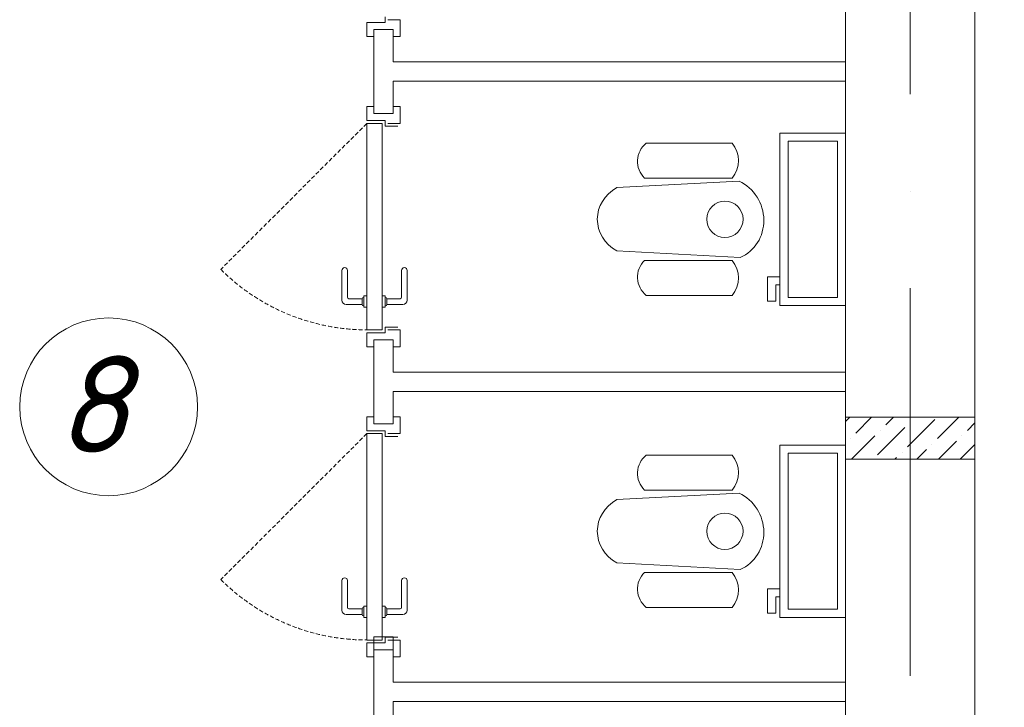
# Model space of a CAD drawing. Header units: millimetres. Extents: x 1114507 to 93926427, y 174473 to 817039.
# Tile 344 of 483: x 1782029 to 1785076, y 779327 to 781456. Entities that reach past the tile are written whole.
import ezdxf

# ---------------------------------------------------------------- set-up
doc = ezdxf.new("R2010")
doc.units = ezdxf.units.MM
doc.linetypes.add('ACAD_ISO10W100', pattern=[18, 12, -3, 0, -3])
doc.linetypes.add('Beruniy Xref$0$DASHED', pattern=[19.05, 12.7, -6.35])
for name, color, linetype, lineweight in [('expl', 234, 'Continuous', 13), ('размеры', 12, 'Continuous', 15), ('Сантехника', 150, 'Continuous', 13)]:
    doc.layers.add(name, color=color, linetype=linetype, lineweight=lineweight)
doc.layers.add('АСО-стены кирпич 380 мм', color=7, linetype='Continuous', lineweight=35, true_color=0x745739)
doc.styles.get("Standard").update_dxf_attribs({"font": 'isocpeui.ttf'})
doc.dimstyles.new('Санжар', dxfattribs={"dimtxt": 240, "dimasz": 200, "dimexe": 200, "dimexo": 200, "dimgap": 50, "dimtad": 1, "dimdec": 0, "dimtxsty": 'Standard', "dimblk": 'OBLIQUE', "dimcen": 2.5, "dimdle": 200, "dimclrd": 152, "dimclre": 152, "dimclrt": 152, "dimadec": 0, "dimazin": 0, "dimtfac": 1, "dimtdec": 0, "dimtmove": 0, "dimatfit": 3, "dimldrblk": 'OBLIQUE', "dimfxl": 0, "dimlwd": 0, "dimlwe": 0, "dimarcsym": 0})

# ---------------------------------------------------------------- blocks, each defined once
blk = doc.blocks.new('blokqav3mak')
at = {"color": 1, "linetype": 'ACAD_ISO10W100', "lineweight": 0, "ltscale": 100}
blk.add_line((1603166.4, 782425.1), (1603166.4, 766825.1), dxfattribs=at)
at = {"lineweight": 0, "ltscale": 100}
for p, q in [((1602966.4, 776325.1), (1602966.4, 782225.1)), ((1603366.4, 776325.1), (1603366.4, 782225.1))]:
    blk.add_line(p, q, dxfattribs=at)
at = {"color": 0, "lineweight": 0}
for p, q in [((1601541.4, 781447), (1601541.4, 781464.5)), ((1601484.5, 781403.2), (1601484.5, 781447)), ((1601484.5, 781447), (1601541.4, 781447)), ((1601550.1, 781455.7), (1601588.2, 781455.7)), ((1601588.2, 781455.7), (1601588.2, 781403.2)), ((1601506.4, 781403.2), (1601484.5, 781403.2)), ((1601506.4, 781425.1), (1601566.4, 781425.1)), ((1601588.2, 781403.2), (1601566.4, 781403.2)), ((1601506.4, 781187), (1601484.5, 781187)), ((1601484.5, 781187), (1601484.5, 781143.2)), ((1601588.2, 781187), (1601566.4, 781187)), ((1601588.2, 781134.5), (1601588.2, 781187)), ((1601506.4, 781165.1), (1601566.4, 781165.1)), ((1601484.5, 781143.2), (1601541.4, 781143.2)), ((1601532.6, 781134.5), (1601484.5, 781134.5)), ((1601484.5, 781134.5), (1601484.5, 780495.7)), ((1601532.6, 780495.7), (1601532.6, 781134.5)), ((1601541.4, 781143.2), (1601541.4, 781125.7)), ((1601541.4, 781125.7), (1601580.7, 781125.7)), ((1601550.1, 781134.5), (1601588.2, 781134.5)), ((1601407.5, 780587.6), (1601407.5, 780679.5)), ((1601425, 780679.5), (1601425, 780596.4)), ((1601592.1, 780679.5), (1601592.1, 780596.4)), ((1601609.6, 780587.6), (1601609.6, 780679.5)), ((1601429.4, 780592), (1601470.5, 780592)), ((1601470.5, 780574.5), (1601470.5, 780592)), ((1601474.9, 780596.4), (1601475.7, 780596.4)), ((1601484.5, 780600.7), (1601475.7, 780600.7)), ((1601475.7, 780600.7), (1601475.7, 780565.7)), ((1601484.5, 780565.7), (1601484.5, 780600.7)), ((1601532.6, 780600.7), (1601541.4, 780600.7)), ((1601541.4, 780600.7), (1601541.4, 780565.7)), ((1601542.2, 780596.4), (1601541.4, 780596.4)), ((1601587.7, 780592), (1601546.6, 780592)), ((1601546.6, 780574.5), (1601546.6, 780592)), ((1601470.5, 780574.5), (1601420.6, 780574.5)), ((1601475.7, 780570.1), (1601474.9, 780570.1)), ((1601475.7, 780565.7), (1601484.5, 780565.7)), ((1601541.4, 780565.7), (1601532.6, 780565.7)), ((1601541.4, 780570.1), (1601542.2, 780570.1)), ((1601546.6, 780574.5), (1601596.4, 780574.5)), ((1601484.5, 780495.7), (1601532.6, 780495.7)), ((1601484.5, 780443.2), (1601484.5, 780487)), ((1601484.5, 780487), (1601541.4, 780487)), ((1601541.4, 780487), (1601541.4, 780504.5)), ((1601541.4, 780504.5), (1601580.7, 780504.5)), ((1601550.1, 780495.7), (1601588.2, 780495.7)), ((1601588.2, 780495.7), (1601588.2, 780443.2)), ((1601506.4, 780465.1), (1601566.4, 780465.1)), ((1601506.4, 780443.2), (1601484.5, 780443.2)), ((1601588.2, 780443.2), (1601566.4, 780443.2)), ((1601506.4, 780227), (1601484.5, 780227)), ((1601484.5, 780227), (1601484.5, 780183.2)), ((1601588.2, 780227), (1601566.4, 780227)), ((1601588.2, 780174.5), (1601588.2, 780227)), ((1601484.5, 780183.2), (1601541.4, 780183.2)), ((1601506.4, 780205.1), (1601566.4, 780205.1)), ((1601541.4, 780183.2), (1601541.4, 780165.7)), ((1601532.6, 780174.5), (1601484.5, 780174.5)), ((1601484.5, 780174.5), (1601484.5, 779535.7)), ((1601532.6, 779535.7), (1601532.6, 780174.5)), ((1601541.4, 780165.7), (1601580.7, 780165.7)), ((1601550.1, 780174.5), (1601588.2, 780174.5)), ((1601407.5, 779627.6), (1601407.5, 779719.5)), ((1601425, 779719.5), (1601425, 779636.4)), ((1601592.1, 779719.5), (1601592.1, 779636.4)), ((1601609.6, 779627.6), (1601609.6, 779719.5)), ((1601429.4, 779632), (1601470.5, 779632)), ((1601470.5, 779614.5), (1601470.5, 779632)), ((1601474.9, 779636.4), (1601475.7, 779636.4)), ((1601484.5, 779640.7), (1601475.7, 779640.7)), ((1601475.7, 779640.7), (1601475.7, 779605.7)), ((1601484.5, 779605.7), (1601484.5, 779640.7)), ((1601532.6, 779640.7), (1601541.4, 779640.7)), ((1601541.4, 779640.7), (1601541.4, 779605.7)), ((1601542.2, 779636.4), (1601541.4, 779636.4)), ((1601587.7, 779632), (1601546.6, 779632)), ((1601546.6, 779614.5), (1601546.6, 779632)), ((1601470.5, 779614.5), (1601420.6, 779614.5)), ((1601475.7, 779610.1), (1601474.9, 779610.1)), ((1601475.7, 779605.7), (1601484.5, 779605.7)), ((1601541.4, 779605.7), (1601532.6, 779605.7)), ((1601541.4, 779610.1), (1601542.2, 779610.1)), ((1601546.6, 779614.5), (1601596.4, 779614.5)), ((1601541.4, 779527), (1601541.4, 779544.5)), ((1601541.4, 779544.5), (1601580.7, 779544.5)), ((1601484.5, 779535.7), (1601532.6, 779535.7)), ((1601484.5, 779483.2), (1601484.5, 779527)), ((1601484.5, 779527), (1601541.4, 779527)), ((1601550.1, 779535.7), (1601588.2, 779535.7)), ((1601588.2, 779535.7), (1601588.2, 779483.2)), ((1601506.4, 779483.2), (1601484.5, 779483.2)), ((1601506.4, 779505.1), (1601566.4, 779505.1)), ((1601588.2, 779483.2), (1601566.4, 779483.2))]:
    blk.add_line(p, q, dxfattribs=at)
at = {"color": 0, "linetype": 'Beruniy Xref$0$DASHED', "lineweight": 0}
for p, q in [((1601484.5, 781134.5), (1601032.8, 780682.8)), ((1601484.5, 780174.5), (1601032.8, 779722.8))]:
    blk.add_line(p, q, dxfattribs=at)
at = {"linetype": 'Continuous', "lineweight": 0, "ltscale": 100}
for p, q in [((1602966.4, 780211.9, 0), (1602979.5, 780225.1, 0)), ((1602997.9, 780176.1, 0), (1603046.9, 780225.1, 0)), ((1603090.5, 780201.4, 0), (1603114.2, 780225.1, 0)), ((1603157.8, 780134, 0), (1603242, 780218.2, 0)), ((1603166.3, 780209.8, 0), (1603166.3, 780209.8, 0)), ((1603250.5, 780159.3, 0), (1603316.3, 780225.1, 0)), ((1603065.2, 780108.8, 0), (1603149.4, 780193, 0)), ((1603073.7, 780184.5, 0), (1603073.7, 780184.5, 0)), ((1603343.1, 780184.5, 0), (1603366.4, 780207.8, 0)), ((1602981, 780159.3, 0), (1602981, 780159.3, 0)), ((1602984.2, 780095.1, 0), (1603056.8, 780167.7, 0)), ((1603253.6, 780095.1, 0), (1603309.4, 780150.9, 0)), ((1603326.2, 780167.7, 0), (1603326.2, 780167.7, 0)), ((1603186.3, 780095.1, 0), (1603216.8, 780125.6, 0)), ((1603233.6, 780142.4, 0), (1603233.6, 780142.4, 0)), ((1603321, 780095.1, 0), (1603366.4, 780140.5, 0)), ((1603118.9, 780095.1, 0), (1603124.2, 780100.4, 0)), ((1603141, 780117.2, 0), (1603141, 780117.2, 0))]:
    blk.add_line(p, q, dxfattribs=at)
at = {"color": 0, "linetype": 'Beruniy Xref$0$DASHED', "lineweight": 0}
for centre in [(1601484.5, 781134.5), (1601484.5, 780174.5)]:
    blk.add_arc(centre, 638.7, 225, 270, dxfattribs=at)
at = {"color": 0, "lineweight": 0}
for centre, radius, start, end in [((1601416.3, 780679.5), 8.75, 360, 180), ((1601600.8, 780679.5), 8.75, 360, 180), ((1601420.6, 780587.6), 13.1, 180, 270), ((1601429.4, 780596.4), 4.37, 180, 270), ((1601474.9, 780592), 4.37, 90, 180), ((1601542.2, 780592), 4.37, 360, 90), ((1601587.7, 780596.4), 4.37, 270, 360), ((1601596.4, 780587.6), 13.1, 270, 360), ((1601474.9, 780574.5), 4.37, 180, 270), ((1601542.2, 780574.5), 4.37, 270, 360), ((1601416.3, 779719.5), 8.75, 360, 180), ((1601600.8, 779719.5), 8.75, 360, 180), ((1601429.4, 779636.4), 4.37, 180, 270), ((1601474.9, 779632), 4.37, 90, 180), ((1601542.2, 779632), 4.37, 360, 90), ((1601587.7, 779636.4), 4.37, 270, 360), ((1601420.6, 779627.6), 13.1, 180, 270), ((1601474.9, 779614.5), 4.37, 180, 270), ((1601542.2, 779614.5), 4.37, 270, 360), ((1601596.4, 779627.6), 13.1, 270, 360)]:
    blk.add_arc(centre, radius, start, end, dxfattribs=at)
at = {"layer": 'АСО-стены кирпич 380 мм', "color": 5, "lineweight": 0}
for p, q in [((1601506.4, 781165.1), (1601506.4, 781425.1)), ((1601506.4, 781425.1), (1601566.4, 781425.1)), ((1601566.4, 781425.1), (1601566.4, 781325.1)), ((1601566.4, 781325.1), (1602966.4, 781325.1)), ((1602966.4, 781325.1), (1602966.4, 781265.1)), ((1601566.4, 781265.1), (1601566.4, 781165.1)), ((1602966.4, 781265.1), (1601566.4, 781265.1)), ((1601566.4, 781165.1), (1601506.4, 781165.1)), ((1601506.4, 780205.1), (1601506.4, 780465.1)), ((1601506.4, 780465.1), (1601566.4, 780465.1)), ((1601566.4, 780465.1), (1601566.4, 780365.1)), ((1601566.4, 780365.1), (1602966.4, 780365.1)), ((1602966.4, 780365.1), (1602966.4, 780305.1)), ((1601566.4, 780305.1), (1601566.4, 780205.1)), ((1602966.4, 780305.1), (1601566.4, 780305.1)), ((1601566.4, 780205.1), (1601506.4, 780205.1)), ((1601506.4, 779245.1), (1601506.4, 779545.1)), ((1601506.4, 779545.1), (1601566.4, 779545.1)), ((1601566.4, 779545.1), (1601566.4, 779405.1)), ((1601566.4, 779405.1), (1602966.4, 779405.1)), ((1602966.4, 779405.1), (1602966.4, 779345.1)), ((1601566.4, 779345.1), (1601566.4, 779245.1)), ((1602966.4, 779345.1), (1601566.4, 779345.1))]:
    blk.add_line(p, q, dxfattribs=at)
at = {"layer": 'размеры', "lineweight": 0, "ltscale": 5}
for p, q in [((1602966.4, 780095.1), (1602966.4, 780225.1)), ((1602966.4, 780225.1), (1603366.4, 780225.1)), ((1603366.4, 780225.1), (1602966.4, 780225.1)), ((1602966.4, 780225.1), (1602966.4, 780095.1)), ((1603366.4, 780225.1), (1603366.4, 780095.1)), ((1603366.4, 780095.1), (1603366.4, 780225.1)), ((1603366.4, 780095.1), (1602966.4, 780095.1)), ((1602966.4, 780095.1), (1603366.4, 780095.1))]:
    blk.add_line(p, q, dxfattribs=at)
at = {"layer": 'Сантехника', "lineweight": 0}
for p, q in [((1602966.4, 781104.7), (1602763.2, 781104.7)), ((1602763.2, 781104.7), (1602763.2, 780571.3)), ((1602966.4, 780571.3), (1602966.4, 781104.7)), ((1602349.6, 781073.5), (1602614.9, 781073.5)), ((1602941.4, 781079.7), (1602788.2, 781079.7)), ((1602788.2, 781079.7), (1602788.2, 780596.3)), ((1602941.4, 780596.3), (1602941.4, 781079.7)), ((1602637, 780956.3), (1602258.2, 780936)), ((1602344.2, 780965.4), (1602614.9, 780965.4)), ((1602258.2, 780740), (1602639.9, 780719.5)), ((1602344.2, 780710.5), (1602614.9, 780710.5)), ((1602763.2, 780660.2), (1602725.1, 780660.2)), ((1602725.1, 780660.2), (1602725.1, 780584)), ((1602750.5, 780584), (1602750.5, 780634.8)), ((1602750.5, 780634.8), (1602763.2, 780634.8)), ((1602349.6, 780602.4), (1602614.9, 780602.4)), ((1602725.1, 780584), (1602750.5, 780584)), ((1602788.2, 780596.3), (1602941.4, 780596.3)), ((1602763.2, 780571.3), (1602966.4, 780571.3)), ((1602966.4, 780139.1), (1602763.2, 780139.1)), ((1602763.2, 780139.1), (1602763.2, 779605.7)), ((1602966.4, 779605.7), (1602966.4, 780139.1)), ((1602349.6, 780107.9), (1602614.9, 780107.9)), ((1602941.4, 780114.1), (1602788.2, 780114.1)), ((1602788.2, 780114.1), (1602788.2, 779630.7)), ((1602941.4, 779630.7), (1602941.4, 780114.1)), ((1602344.2, 779999.8), (1602614.9, 779999.8)), ((1602637, 779990.7), (1602258.2, 779970.4)), ((1602258.2, 779774.4), (1602639.9, 779753.9)), ((1602344.2, 779744.9), (1602614.9, 779744.9)), ((1602763.2, 779694.6), (1602725.1, 779694.6)), ((1602725.1, 779694.6), (1602725.1, 779618.4)), ((1602750.5, 779618.4), (1602750.5, 779669.2)), ((1602750.5, 779669.2), (1602763.2, 779669.2)), ((1602349.6, 779636.8), (1602614.9, 779636.8)), ((1602788.2, 779630.7), (1602941.4, 779630.7)), ((1602725.1, 779618.4), (1602750.5, 779618.4)), ((1602763.2, 779605.7), (1602966.4, 779605.7))]:
    blk.add_line(p, q, dxfattribs=at)
for centre in [(1602592.7, 780838), (1602592.7, 779872.4)]:
    blk.add_circle(centre, 56.3, dxfattribs=at)
for centre, radius, start, end in [((1602393.8, 781017.1), 71.6, 128.0827, 226.1727), ((1602553.1, 781019.5), 82.1, 318.785, 41.145), ((1602393.8, 780658.8), 71.6, 133.8273, 231.9173), ((1602553.1, 780656.4), 82.1, 318.855, 41.215), ((1602393.8, 780051.5), 71.6, 128.0827, 226.1727), ((1602553.1, 780053.9), 82.1, 318.785, 41.145), ((1602393.8, 779693.2), 71.6, 133.8273, 231.9173), ((1602553.1, 779690.8), 82.1, 318.855, 41.215)]:
    blk.add_arc(centre, radius, start, end, dxfattribs=at)
at = {"layer": 'Сантехника', "lineweight": 0, "extrusion": (0, 0, -1)}
for centre, major_axis, ratio, start_param, end_param in [((1602585.4, 780839.3), (70.6, -111.3), 0.957892, 4.142259, 6.427427), ((1602336, 780838), (138, 0), 0.859529, 2.169462, 4.113723), ((1602336, 779872.4), (138, 0), 0.859529, 2.169462, 4.113723), ((1602585.4, 779873.7), (70.6, -111.3), 0.957892, 4.142259, 6.427427)]:
    blk.add_ellipse(centre, major_axis=major_axis, ratio=ratio, start_param=start_param, end_param=end_param, dxfattribs=at)
blk = doc.blocks.new('_Oblique')
at = {"color": 0, "linetype": 'ByBlock', "lineweight": -2}
blk.add_line((-0.5, -0.5), (0.5, 0.5), dxfattribs=at)
blk = doc.blocks.new('*D1862')
at = {"color": 152, "linetype": 'Continuous', "lineweight": 0, "ltscale": 100, "transparency": 16777216}
for p, q in [((1785883.7, 782425.1), (1785883.7, 780825.1)), ((1785763.7, 782225.1), (1786083.7, 782225.1)), ((1785763.7, 781025.1), (1786083.7, 781025.1))]:
    blk.add_line(p, q, dxfattribs=at)
at = {"layer": 'Defpoints', "color": 0, "lineweight": 35, "ltscale": 100, "transparency": 16777216}
for p in [(1784984.7, 782225.1), (1784984.7, 781025.1), (1785883.7, 781025.1)]:
    blk.add_point(p, dxfattribs=at)
at = {"color": 152, "lineweight": 0, "ltscale": 100, "transparency": 16777216, "xscale": 200, "yscale": 200, "zscale": 200}
for p, rotation in [((1785883.7, 782225.1), 90), ((1785883.7, 781025.1), 270)]:
    blk.add_blockref('_Oblique', p, dxfattribs=dict(at, rotation=rotation))
at = {"color": 152, "lineweight": 35, "ltscale": 100, "transparency": 16777216, "insert": (1785713.7, 781625.1), "char_height": 240, "attachment_point": 5, "rotation": 90, "bg_fill": 3, "box_fill_scale": 1.1, "bg_fill_color": 256, "bg_fill_true_color": 13158600, "bg_fill_transparency": 0}
blk.add_mtext('1200', dxfattribs=at)

msp = doc.modelspace()

# ---------------------------------------------------------------- linework, layer by layer
at = {"layer": 'expl', "lineweight": 0}
msp.add_circle((1782303.9, 780257.5), 275.1, dxfattribs=at)

# ---------------------------------------------------------------- block references
at = {"color": 0}
msp.add_blockref('blokqav3mak', (181618.3, 0), dxfattribs=at)

# ---------------------------------------------------------------- texts
at = {"lineweight": 0, "insert": (1782366.4, 780415.6), "char_height": 300, "width": 349.19, "attachment_point": 3}
msp.add_mtext('8', dxfattribs=at)

# ---------------------------------------------------------------- next in the draw order: dimensions: what is measured, and where the dimension line sits
at = {"color": 0, "lineweight": 35, "ltscale": 100}
dim = msp.add_linear_dim(base=(1785883.7, 781025.1), p1=(1784984.7, 782225.1), p2=(1784984.7, 781025.1), angle=90, dimstyle='Санжар', override={"dimfxl": 120, "dimfxlon": 1, "dimtfill": 1, "dimarcsym": 1}, dxfattribs=at)
dim.commit()
dim.dimension.update_dxf_attribs({"geometry": '*D1862', "text_midpoint": (1785713.7, 781625.1)})

doc.saveas('drawing.dxf')
